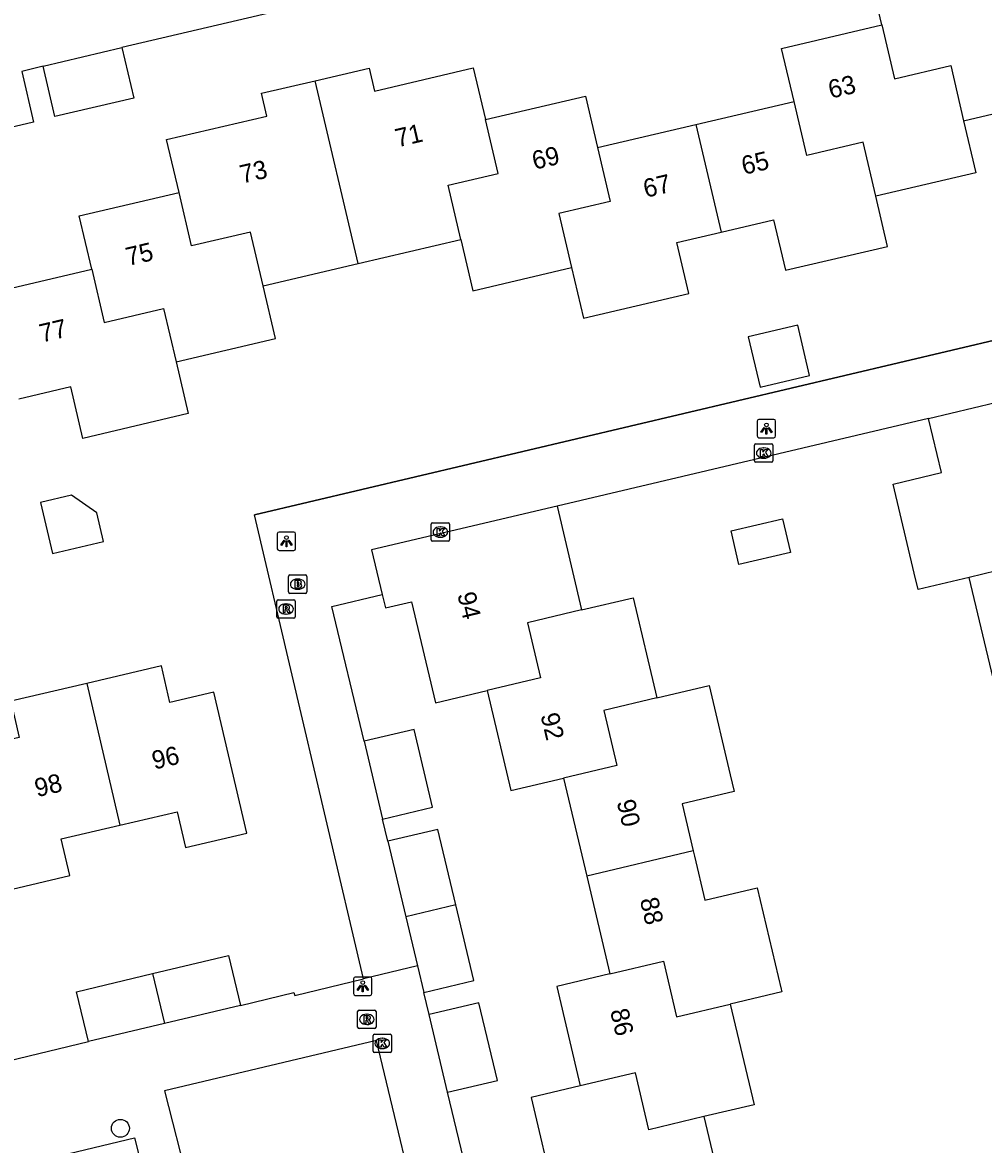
# Model space of a CAD drawing. Extents: x 158038 to 159242, y 380133 to 381214.
# Drawn here: x 158854.6 to 158907, y 380506.3 to 380567.4 of the extents above; entities that cross this region are included whole.
import ezdxf

# ---------------------------------------------------------------- set-up
doc = ezdxf.new("R2010")
doc.units = 0
for name, color, linetype in [('IMGEO_Boom', 7, 'Continuous'), ('IMGEO_Brandkraan', 7, 'Continuous'), ('IMGEO_Hek', 7, 'Continuous'), ('IMGEO_Kolk', 7, 'Continuous'), ('IMGEO_Lichtpunt', 7, 'Continuous'), ('IMGEO_Muur', 7, 'Continuous'), ('IMGEO_Pand', 7, 'Continuous'), ('IMGEO_Pand_nummerreeks', 7, 'Continuous'), ('IMGEO_Rioolput', 7, 'Continuous'), ('IMGEO_Voetpad_open', 7, 'Continuous')]:
    doc.layers.add(name, color=color, linetype=linetype)

msp = doc.modelspace()

# ---------------------------------------------------------------- linework, layer by layer
at = {"layer": 'IMGEO_Boom'}
msp.add_circle((158859.9, 380507.15), 0.489, dxfattribs=at)
at = {"layer": 'IMGEO_Brandkraan'}
for p, q in [((158869.076, 380536.394), (158869.076, 380537.246)), ((158869.151, 380537.32), (158870.003, 380537.32)), ((158869.564, 380537.1), (158869.589, 380537.1)), ((158870.077, 380537.246), (158870.077, 380536.394)), ((158870.003, 380536.32), (158869.151, 380536.32)), ((158869.587, 380536.54), (158869.562, 380536.54))]:
    msp.add_line(p, q, dxfattribs=at)
for points in [[(158869.076, 380536.394), (158869.076, 380537.246)], [(158869.151, 380537.32), (158870.003, 380537.32)], [(158869.424, 380537.02), (158869.424, 380536.62), (158869.637, 380536.62)], [(158869.655, 380537.02), (158869.424, 380537.02)], [(158869.603, 380536.939), (158869.549, 380536.939), (158869.549, 380536.863)], [(158869.549, 380536.863), (158869.602, 380536.863)], [(158870.077, 380537.246), (158870.077, 380536.394)], [(158870.003, 380536.32), (158869.151, 380536.32)], [(158869.611, 380536.787), (158869.549, 380536.787), (158869.549, 380536.706)], [(158869.549, 380536.706), (158869.611, 380536.706)]]:
    msp.add_lwpolyline(points, dxfattribs=at)
for centre, radius, start, end in [((158869.153, 380537.244), 0.0765, 91.55205, 178.44795), ((158869.153, 380537.244), 0.0765, 91.55205, 178.44795), ((158869.604, 380536.901), 0.0379, 267.82845, 90.93552), ((158869.659, 380536.875), 0.145, 59.4692, 91.53667), ((158869.684, 380536.922), 0.0922, 285.51372, 58.15012), ((158870.001, 380537.244), 0.0765, 1.55205, 88.44795), ((158870.001, 380537.244), 0.0765, 1.55205, 88.44795), ((158869.153, 380536.396), 0.0765, 181.55205, 268.44795), ((158869.153, 380536.396), 0.0765, 181.55205, 268.44795), ((158869.612, 380536.746), 0.0404, 269.87594, 90.50774), ((158869.643, 380536.871), 0.251, 268.66757, 293.53466), ((158869.689, 380536.73), 0.105, 301.31148, 78.98903), ((158870.001, 380536.396), 0.0765, 271.55205, 358.44795), ((158870.001, 380536.396), 0.0765, 271.55205, 358.44795)]:
    msp.add_arc(centre, radius, start, end, dxfattribs=at)
for centre, major_axis, ratio, start_param, end_param in [((158869.563, 380536.82), (-0.387, 0.002), 0.722429, 4.712389, 7.853982), ((158869.588, 380536.82), (-0.39, 0.002), 0.717154, 1.570796, 4.712389)]:
    msp.add_ellipse(centre, major_axis=major_axis, ratio=ratio, start_param=start_param, end_param=end_param, dxfattribs=at)
at = {"layer": 'IMGEO_Hek'}
msp.add_lwpolyline([(158904, 380545.853), (158883.73, 380541.079)], dxfattribs=at)
at = {"layer": 'IMGEO_Kolk'}
for p, q in [((158894.502, 380543.542), (158894.502, 380544.394)), ((158894.577, 380544.468), (158895.429, 380544.468)), ((158894.99, 380544.248), (158895.015, 380544.248)), ((158895.503, 380544.394), (158895.503, 380543.542)), ((158895.013, 380543.688), (158894.988, 380543.688)), ((158895.429, 380543.468), (158894.577, 380543.468)), ((158876.859, 380539.235), (158876.859, 380540.087)), ((158876.934, 380540.161), (158877.786, 380540.161)), ((158877.347, 380539.941), (158877.372, 380539.941)), ((158877.86, 380540.087), (158877.86, 380539.235)), ((158877.37, 380539.381), (158877.345, 380539.381)), ((158877.786, 380539.161), (158876.934, 380539.161)), ((158873.689, 380511.351), (158873.689, 380512.203)), ((158873.764, 380512.277), (158874.616, 380512.277)), ((158874.177, 380512.057), (158874.202, 380512.057)), ((158874.69, 380512.203), (158874.69, 380511.351)), ((158874.616, 380511.277), (158873.764, 380511.277)), ((158874.2, 380511.497), (158874.175, 380511.497))]:
    msp.add_line(p, q, dxfattribs=at)
for points in [[(158894.502, 380543.542), (158894.502, 380544.394)], [(158894.577, 380544.468), (158895.429, 380544.468)], [(158895.503, 380544.394), (158895.503, 380543.542)], [(158894.823, 380544.168), (158894.946, 380544.168), (158894.946, 380544.017), (158895.076, 380544.168), (158895.24, 380544.168), (158895.094, 380544.017), (158895.247, 380543.768), (158895.095, 380543.768), (158895.01, 380543.932), (158894.946, 380543.865), (158894.946, 380543.768), (158894.823, 380543.768), (158894.823, 380544.168)], [(158895.429, 380543.468), (158894.577, 380543.468)], [(158876.859, 380539.235), (158876.859, 380540.087)], [(158876.934, 380540.161), (158877.786, 380540.161)], [(158877.86, 380540.087), (158877.86, 380539.235)], [(158877.18, 380539.861), (158877.303, 380539.861), (158877.303, 380539.71), (158877.433, 380539.861), (158877.597, 380539.861), (158877.451, 380539.71), (158877.604, 380539.461), (158877.452, 380539.461), (158877.367, 380539.625), (158877.303, 380539.558), (158877.303, 380539.461), (158877.18, 380539.461), (158877.18, 380539.861)], [(158877.786, 380539.161), (158876.934, 380539.161)], [(158873.689, 380511.351), (158873.689, 380512.203)], [(158873.764, 380512.277), (158874.616, 380512.277)], [(158874.01, 380511.977), (158874.133, 380511.977), (158874.133, 380511.826), (158874.263, 380511.977), (158874.427, 380511.977), (158874.281, 380511.826), (158874.434, 380511.577), (158874.282, 380511.577), (158874.197, 380511.741), (158874.133, 380511.674), (158874.133, 380511.577), (158874.01, 380511.577), (158874.01, 380511.977)], [(158874.69, 380512.203), (158874.69, 380511.351)], [(158874.616, 380511.277), (158873.764, 380511.277)]]:
    msp.add_lwpolyline(points, dxfattribs=at)
for centre, start, end in [((158894.579, 380544.392), 91.55205, 178.44795), ((158894.579, 380544.392), 91.55205, 178.44795), ((158895.427, 380544.392), 1.55205, 88.44795), ((158895.427, 380544.392), 1.55205, 88.44795), ((158894.579, 380543.544), 181.55205, 268.44795), ((158894.579, 380543.544), 181.55205, 268.44795), ((158895.427, 380543.544), 271.55205, 358.44795), ((158895.427, 380543.544), 271.55205, 358.44795), ((158876.936, 380540.085), 91.55205, 178.44795), ((158876.936, 380540.085), 91.55205, 178.44795), ((158877.784, 380540.085), 1.55205, 88.44795), ((158877.784, 380540.085), 1.55205, 88.44795), ((158876.936, 380539.237), 181.55205, 268.44795), ((158876.936, 380539.237), 181.55205, 268.44795), ((158877.784, 380539.237), 271.55205, 358.44795), ((158877.784, 380539.237), 271.55205, 358.44795), ((158873.766, 380512.201), 91.55205, 178.44795), ((158873.766, 380512.201), 91.55205, 178.44795), ((158874.614, 380512.201), 1.55205, 88.44795), ((158874.614, 380512.201), 1.55205, 88.44795), ((158873.766, 380511.353), 181.55205, 268.44795), ((158873.766, 380511.353), 181.55205, 268.44795), ((158874.614, 380511.353), 271.55205, 358.44795), ((158874.614, 380511.353), 271.55205, 358.44795)]:
    msp.add_arc(centre, 0.0765, start, end, dxfattribs=at)
for centre, major_axis, ratio, start_param, end_param in [((158894.989, 380543.968), (-0.387, 0.002), 0.722429, 4.712389, 7.853982), ((158895.014, 380543.968), (-0.39, 0.002), 0.717154, 1.570796, 4.712389), ((158877.346, 380539.661), (-0.387, 0.002), 0.722429, 4.712389, 7.853982), ((158877.371, 380539.661), (-0.39, 0.002), 0.717154, 1.570796, 4.712389), ((158874.176, 380511.777), (-0.387, 0.002), 0.722429, 4.712389, 7.853982), ((158874.201, 380511.777), (-0.39, 0.002), 0.717154, 1.570796, 4.712389)]:
    msp.add_ellipse(centre, major_axis=major_axis, ratio=ratio, start_param=start_param, end_param=end_param, dxfattribs=at)
at = {"layer": 'IMGEO_Lichtpunt'}
for p, q in [((158894.649, 380545.707), (158894.649, 380544.9)), ((158894.649, 380545.707), (158894.649, 380544.9)), ((158895.551, 380545.802), (158894.743, 380545.802)), ((158895.551, 380545.802), (158894.743, 380545.802)), ((158895.645, 380544.9), (158895.645, 380545.707)), ((158895.645, 380544.9), (158895.645, 380545.707)), ((158894.743, 380544.806), (158895.551, 380544.806)), ((158894.743, 380544.806), (158895.551, 380544.806)), ((158868.463, 380539.562), (158868.463, 380538.755)), ((158868.463, 380539.562), (158868.463, 380538.755)), ((158869.365, 380539.657), (158868.557, 380539.657)), ((158869.365, 380539.657), (158868.557, 380539.657)), ((158869.459, 380538.755), (158869.459, 380539.562)), ((158869.459, 380538.755), (158869.459, 380539.562)), ((158868.557, 380538.661), (158869.365, 380538.661)), ((158868.557, 380538.661), (158869.365, 380538.661)), ((158872.625, 380515.299), (158872.625, 380514.492)), ((158872.625, 380515.299), (158872.625, 380514.492)), ((158873.527, 380515.394), (158872.719, 380515.394)), ((158873.527, 380515.394), (158872.719, 380515.394)), ((158873.621, 380514.492), (158873.621, 380515.299)), ((158873.621, 380514.492), (158873.621, 380515.299)), ((158872.719, 380514.398), (158873.527, 380514.398)), ((158872.719, 380514.398), (158873.527, 380514.398))]:
    msp.add_line(p, q, dxfattribs=at)
for points in [[(158895.023, 380545.371), (158895.062, 380545.343), (158894.874, 380545.081), (158894.836, 380545.108), (158895.023, 380545.371)], [(158895.125, 380545.323), (158895.172, 380545.323), (158895.172, 380545.001), (158895.125, 380545.001), (158895.125, 380545.323)], [(158895.235, 380545.343), (158895.273, 380545.37), (158895.46, 380545.108), (158895.421, 380545.08), (158895.235, 380545.343)], [(158868.837, 380539.226), (158868.876, 380539.198), (158868.688, 380538.936), (158868.65, 380538.963), (158868.837, 380539.226)], [(158868.939, 380539.178), (158868.986, 380539.178), (158868.986, 380538.856), (158868.939, 380538.856), (158868.939, 380539.178)], [(158869.049, 380539.198), (158869.087, 380539.225), (158869.274, 380538.963), (158869.235, 380538.935), (158869.049, 380539.198)], [(158872.999, 380514.963), (158873.038, 380514.935), (158872.85, 380514.673), (158872.812, 380514.7), (158872.999, 380514.963)], [(158873.101, 380514.915), (158873.148, 380514.915), (158873.148, 380514.593), (158873.101, 380514.593), (158873.101, 380514.915)], [(158873.211, 380514.935), (158873.249, 380514.962), (158873.436, 380514.7), (158873.397, 380514.672), (158873.211, 380514.935)]]:
    msp.add_lwpolyline(points, dxfattribs=at)
for centre in [(158895.148, 380545.505), (158868.962, 380539.36), (158873.124, 380515.097)]:
    msp.add_circle(centre, 0.0994, dxfattribs=at)
for centre, start, end in [((158894.743, 380545.707), 90, 180), ((158894.743, 380545.707), 90, 180), ((158895.551, 380545.707), 0, 90), ((158895.551, 380545.707), 0, 90), ((158894.743, 380544.9), 180, 270), ((158894.743, 380544.9), 180, 270), ((158895.551, 380544.9), 270, 0), ((158895.551, 380544.9), 270, 360), ((158868.557, 380539.562), 90, 180), ((158868.557, 380539.562), 90, 180), ((158869.365, 380539.562), 0, 90), ((158869.365, 380539.562), 0, 90), ((158868.557, 380538.755), 180, 270), ((158868.557, 380538.755), 180, 270), ((158869.365, 380538.755), 270, 0), ((158869.365, 380538.755), 270, 360), ((158872.719, 380515.299), 90, 180), ((158872.719, 380515.299), 90, 180), ((158873.527, 380515.299), 0, 90), ((158873.527, 380515.299), 0, 90), ((158872.719, 380514.492), 180, 270), ((158872.719, 380514.492), 180, 270), ((158873.527, 380514.492), 270, 0), ((158873.527, 380514.492), 270, 360)]:
    msp.add_arc(centre, 0.0946, start, end, dxfattribs=at)
at = {"layer": 'IMGEO_Muur'}
msp.add_lwpolyline([(158914.062, 380551.644), (158867.216, 380540.609)], dxfattribs=at)
at = {"layer": 'IMGEO_Pand'}
for points in [[(158901.446, 380567.31), (158900.773, 380570.181), (158906.216, 380571.456), (158905.9, 380572.801), (158908.979, 380573.524)], [(158896.654, 380563.145), (158895.978, 380566.029), (158901.446, 380567.31)], [(158901.446, 380567.31), (158902.133, 380564.377), (158905.204, 380565.097), (158905.909, 380562.085)], [(158859.982, 380566.079), (158860.628, 380563.321), (158856.327, 380562.314), (158855.681, 380565.071)], [(158855.681, 380565.071), (158859.982, 380566.079)], [(158854.518, 380564.773), (158855.166, 380562.006), (158851.052, 380561.042)], [(158870.53, 380564.274), (158873.467, 380564.962), (158873.762, 380563.703), (158879.156, 380564.966), (158879.814, 380562.154)], [(158863.1, 380558.184), (158862.425, 380561.066), (158867.884, 380562.344), (158867.593, 380563.587), (158870.53, 380564.274)], [(158872.868, 380554.307), (158870.53, 380564.274)], [(158879.814, 380562.154), (158885.284, 380563.435), (158885.94, 380560.636)], [(158891.298, 380561.891), (158896.654, 380563.145)], [(158901.123, 380557.97), (158900.433, 380560.919), (158897.345, 380560.196), (158896.654, 380563.145)], [(158905.909, 380562.085), (158911.308, 380563.353)], [(158878.468, 380555.619), (158877.778, 380558.568), (158880.504, 380559.205), (158879.814, 380562.154)], [(158905.909, 380562.085), (158906.574, 380559.247), (158901.123, 380557.97)], [(158885.94, 380560.636), (158891.298, 380561.891)], [(158891.298, 380561.891), (158892.675, 380556.021)], [(158885.94, 380560.636), (158886.631, 380557.686), (158883.83, 380557.03), (158884.52, 380554.084)], [(158858.34, 380553.996), (158857.658, 380556.91), (158863.1, 380558.184)], [(158867.686, 380553.093), (158867.002, 380556.015), (158863.784, 380555.262), (158863.1, 380558.184)], [(158892.675, 380556.021), (158895.535, 380556.691), (158896.181, 380553.933), (158901.762, 380555.24), (158901.123, 380557.97)], [(158884.52, 380554.084), (158885.167, 380551.322), (158890.913, 380552.668), (158890.26, 380555.455), (158892.675, 380556.021)], [(158872.868, 380554.307), (158878.468, 380555.619)], [(158878.468, 380555.619), (158879.123, 380552.82), (158884.52, 380554.084)], [(158852.998, 380552.745), (158858.34, 380553.996)], [(158858.34, 380553.996), (158859.02, 380551.092), (158862.26, 380551.85), (158862.94, 380548.946)], [(158867.686, 380553.093), (158872.868, 380554.307)], [(158862.94, 380548.946), (158868.36, 380550.215), (158867.686, 380553.093)], [(158894.155, 380550.315), (158894.799, 380547.568), (158897.506, 380548.203), (158896.861, 380550.95), (158894.155, 380550.315)], [(158862.94, 380548.946), (158863.602, 380546.119), (158857.847, 380544.771), (158857.189, 380547.577), (158854.365, 380546.916)], [(158904, 380545.853), (158910.093, 380547.302)], [(158906.209, 380537.191), (158903.429, 380536.527), (158903.217, 380537.415), (158902.056, 380542.278), (158904.701, 380542.909), (158904, 380545.853)], [(158911.392, 380541.842), (158908.413, 380541.13), (158909.185, 380537.902), (158906.209, 380537.191)], [(158855.548, 380541.275), (158856.201, 380538.491), (158858.987, 380539.144), (158858.618, 380540.718), (158857.236, 380541.671), (158855.548, 380541.275)], [(158883.73, 380541.079), (158873.594, 380538.695), (158874.179, 380536.261)], [(158883.73, 380541.079), (158885.061, 380535.415)], [(158893.65, 380537.89), (158893.217, 380539.722), (158896.03, 380540.387), (158896.464, 380538.555), (158893.65, 380537.89)], [(158910.39, 380532.372), (158907.524, 380531.687), (158906.209, 380537.191)], [(158874.179, 380536.261), (158874.357, 380535.522), (158875.783, 380535.865), (158877.086, 380530.351), (158879.912, 380531.019)], [(158885.061, 380535.415), (158887.881, 380536.082), (158889.173, 380530.619)], [(158885.061, 380535.415), (158882.118, 380534.719), (158882.829, 380531.709), (158879.912, 380531.019)], [(158859.873, 380523.68), (158862.991, 380524.411), (158863.449, 380522.456), (158866.791, 380523.239), (158864.99, 380530.928), (158862.604, 380530.37), (158862.138, 380532.358), (158858.063, 380531.404)], [(158858.063, 380531.404), (158853.921, 380530.434), (158854.383, 380528.463), (158852.181, 380527.947)], [(158858.063, 380531.404), (158859.873, 380523.68)], [(158879.912, 380531.019), (158881.202, 380525.564), (158884.08, 380526.244)], [(158889.173, 380530.619), (158892.021, 380531.293), (158893.171, 380526.428), (158893.387, 380525.516), (158890.548, 380524.844), (158891.155, 380522.278)], [(158889.173, 380530.619), (158886.271, 380529.932), (158886.981, 380526.93), (158884.08, 380526.244)], [(158874.205, 380524.015), (158876.93, 380524.658), (158875.93, 380528.894), (158873.205, 380528.251)], [(158873.205, 380528.251), (158874.205, 380524.015)], [(158884.08, 380526.244), (158885.343, 380520.905)], [(158853.998, 380520.194), (158857.136, 380520.929), (158856.667, 380522.929), (158859.873, 380523.68)], [(158878.195, 380519.328), (158877.212, 380523.449), (158874.489, 380522.799)], [(158874.489, 380522.799), (158875.471, 380518.678)], [(158891.155, 380522.278), (158885.343, 380520.905)], [(158891.155, 380522.278), (158891.223, 380521.991), (158891.79, 380519.592), (158894.645, 380520.267), (158895.952, 380514.741), (158895.989, 380514.584), (158893.176, 380513.919)], [(158885.343, 380520.905), (158886.605, 380515.567)], [(158878.195, 380519.328), (158875.471, 380518.678)], [(158876.454, 380514.557), (158879.178, 380515.207), (158878.195, 380519.328)], [(158875.471, 380518.678), (158876.109, 380516.005)], [(158861.655, 380515.588), (158865.799, 380516.575), (158866.448, 380513.851)], [(158886.605, 380515.567), (158889.532, 380516.26), (158890.249, 380513.227), (158893.176, 380513.919)], [(158858.16, 380511.877), (158857.511, 380514.6), (158861.655, 380515.588)], [(158861.655, 380515.588), (158862.304, 380512.864)], [(158876.109, 380516.005), (158876.454, 380514.557)], [(158886.605, 380515.567), (158883.711, 380514.882), (158884.992, 380509.464)], [(158866.448, 380513.851), (158862.304, 380512.864)], [(158877.749, 380509.113), (158880.473, 380509.76), (158879.466, 380513.994), (158876.742, 380513.347)], [(158893.176, 380513.919), (158894.474, 380508.432), (158891.742, 380507.786)], [(158877.749, 380509.113), (158876.742, 380513.347)], [(158862.304, 380512.864), (158858.16, 380511.877)], [(158891.742, 380507.786), (158888.734, 380507.075), (158888.001, 380510.175), (158884.992, 380509.464)], [(158884.992, 380509.464), (158882.304, 380508.829), (158883.603, 380503.338), (158882.37, 380503.047), (158883.066, 380500.102)], [(158891.742, 380507.786), (158893.004, 380502.45)]]:
    msp.add_lwpolyline(points, dxfattribs=at)
at = {"layer": 'IMGEO_Rioolput'}
for p, q in [((158868.438, 380535.042), (158868.438, 380535.894)), ((158868.513, 380535.968), (158869.365, 380535.968)), ((158868.926, 380535.748), (158868.951, 380535.748)), ((158869.439, 380535.894), (158869.439, 380535.042)), ((158868.949, 380535.188), (158868.924, 380535.188)), ((158869.365, 380534.968), (158868.513, 380534.968)), ((158872.921, 380513.589), (158873.773, 380513.589)), ((158872.846, 380512.663), (158872.846, 380513.515)), ((158873.334, 380513.369), (158873.359, 380513.369)), ((158873.847, 380513.515), (158873.847, 380512.663)), ((158873.773, 380512.589), (158872.921, 380512.589)), ((158873.357, 380512.809), (158873.332, 380512.809))]:
    msp.add_line(p, q, dxfattribs=at)
for points in [[(158868.438, 380535.042), (158868.438, 380535.894)], [(158868.513, 380535.968), (158869.365, 380535.968)], [(158869.027, 380535.666), (158868.775, 380535.668), (158868.775, 380535.268)], [(158869.439, 380535.894), (158869.439, 380535.042)], [(158868.775, 380535.268), (158868.899, 380535.268), (158868.899, 380535.43), (158868.91, 380535.43)], [(158868.953, 380535.587), (158868.899, 380535.587), (158868.899, 380535.506)], [(158868.899, 380535.506), (158868.951, 380535.506)], [(158868.957, 380535.401), (158869.028, 380535.268), (158869.168, 380535.268), (158869.103, 380535.394)], [(158869.365, 380534.968), (158868.513, 380534.968)], [(158872.921, 380513.589), (158873.773, 380513.589)], [(158872.846, 380512.663), (158872.846, 380513.515)], [(158873.435, 380513.287), (158873.183, 380513.289), (158873.183, 380512.889)], [(158873.183, 380512.889), (158873.307, 380512.889), (158873.307, 380513.051), (158873.318, 380513.051)], [(158873.361, 380513.208), (158873.307, 380513.208), (158873.307, 380513.127)], [(158873.307, 380513.127), (158873.359, 380513.127)], [(158873.365, 380513.022), (158873.436, 380512.889), (158873.576, 380512.889), (158873.511, 380513.015)], [(158873.847, 380513.515), (158873.847, 380512.663)], [(158873.773, 380512.589), (158872.921, 380512.589)]]:
    msp.add_lwpolyline(points, dxfattribs=at)
for centre, radius, start, end in [((158868.515, 380535.892), 0.0765, 91.55205, 178.44795), ((158868.515, 380535.892), 0.0765, 91.55205, 178.44795), ((158869.026, 380535.556), 0.109, 350.36119, 89.41601), ((158869.363, 380535.892), 0.0765, 1.55205, 88.44795), ((158869.363, 380535.892), 0.0765, 1.55205, 88.44795), ((158868.515, 380535.044), 0.0765, 181.55205, 268.44795), ((158868.515, 380535.044), 0.0765, 181.55205, 268.44795), ((158868.909, 380535.377), 0.0533, 26.02933, 88.69889), ((158868.935, 380535.695), 0.19, 274.7715, 282.96867), ((158868.959, 380535.491), 0.0964, 77.00612, 93.18647), ((158868.973, 380535.548), 0.0378, 276.66336, 79.67722), ((158869.024, 380535.556), 0.112, 277.58423, 350.98172), ((158869.008, 380535.341), 0.108, 29.51342, 73.79051), ((158869.363, 380535.044), 0.0765, 271.55205, 358.44795), ((158869.363, 380535.044), 0.0765, 271.55205, 358.44795), ((158872.923, 380513.513), 0.0765, 91.55205, 178.44795), ((158872.923, 380513.513), 0.0765, 91.55205, 178.44795), ((158873.771, 380513.513), 0.0765, 1.55205, 88.44795), ((158873.771, 380513.513), 0.0765, 1.55205, 88.44795), ((158873.317, 380512.998), 0.0533, 26.02933, 88.69889), ((158873.343, 380513.316), 0.19, 274.7715, 282.96867), ((158873.367, 380513.112), 0.0964, 77.00612, 93.18647), ((158873.381, 380513.169), 0.0378, 276.66336, 79.67722), ((158873.434, 380513.177), 0.109, 350.36119, 89.41601), ((158873.432, 380513.177), 0.112, 277.58423, 350.98172), ((158873.416, 380512.962), 0.108, 29.51342, 73.79051), ((158872.923, 380512.665), 0.0765, 181.55205, 268.44795), ((158872.923, 380512.665), 0.0765, 181.55205, 268.44795), ((158873.771, 380512.665), 0.0765, 271.55205, 358.44795), ((158873.771, 380512.665), 0.0765, 271.55205, 358.44795)]:
    msp.add_arc(centre, radius, start, end, dxfattribs=at)
for centre, major_axis, ratio, start_param, end_param in [((158868.925, 380535.468), (-0.387, 0.002), 0.722429, 4.712389, 7.853982), ((158868.95, 380535.468), (-0.39, 0.002), 0.717154, 1.570796, 4.712389), ((158873.333, 380513.089), (-0.387, 0.002), 0.722429, 4.712389, 7.853982), ((158873.358, 380513.089), (-0.39, 0.002), 0.717154, 1.570796, 4.712389)]:
    msp.add_ellipse(centre, major_axis=major_axis, ratio=ratio, start_param=start_param, end_param=end_param, dxfattribs=at)
at = {"layer": 'IMGEO_Voetpad_open'}
for points in [[(158879.216, 380570.597), (158859.982, 380566.079)], [(158855.681, 380565.071), (158854.518, 380564.773)], [(158873.168, 380515.298), (158867.216, 380540.609), (158914.062, 380551.644)], [(158904, 380545.853), (158883.73, 380541.079)], [(158873.205, 380528.251), (158871.441, 380535.606), (158874.179, 380536.261)], [(158874.489, 380522.799), (158874.205, 380524.015)], [(158876.109, 380516.005), (158873.168, 380515.298)], [(158866.448, 380513.851), (158869.366, 380514.546), (158869.418, 380514.397), (158873.168, 380515.298)], [(158876.742, 380513.347), (158876.454, 380514.557)], [(158853.793, 380510.836), (158858.16, 380511.877)], [(158873.866, 380511.941), (158862.312, 380509.196), (158863.59, 380504.144)], [(158871.279, 380500.238), (158874.032, 380499.595), (158876.687, 380500.19), (158873.866, 380511.941)], [(158878.986, 380504.003), (158877.749, 380509.113)], [(158815.036, 380492.776), (158814.328, 380495.527), (158860.679, 380506.628), (158861.877, 380501.886)]]:
    msp.add_lwpolyline(points, dxfattribs=at)

# ---------------------------------------------------------------- texts
at = {"layer": 'IMGEO_Pand_nummerreeks'}
for s, rotation, p in [('63', 13.18502, (158898.655, 380563.288)), ('71', 13.12136, (158875.023, 380560.635)), ('69', 13.18037, (158882.492, 380559.413)), ('65', 13.1773, (158893.919, 380559.136)), ('73', 13.12136, (158866.547, 380558.659)), ('67', 13.18269, (158888.562, 380557.882)), ('75', 13.17595, (158860.322, 380554.165)), ('77', 13.18013, (158855.612, 380549.989)), ('94', 283.29893, (158878.276, 380536.271)), ('92', 283.3049, (158882.818, 380529.679)), ('96', 13.22653, (158861.751, 380526.706)), ('98', 13.22653, (158855.353, 380525.202)), ('90', 283.30929, (158886.974, 380524.956)), ('88', 283.30387, (158888.237, 380519.617)), ('86', 283.30239, (158886.614, 380513.557))]:
    msp.add_text(s, height=1, rotation=rotation, dxfattribs=at).set_placement(p)

doc.saveas('drawing.dxf')
